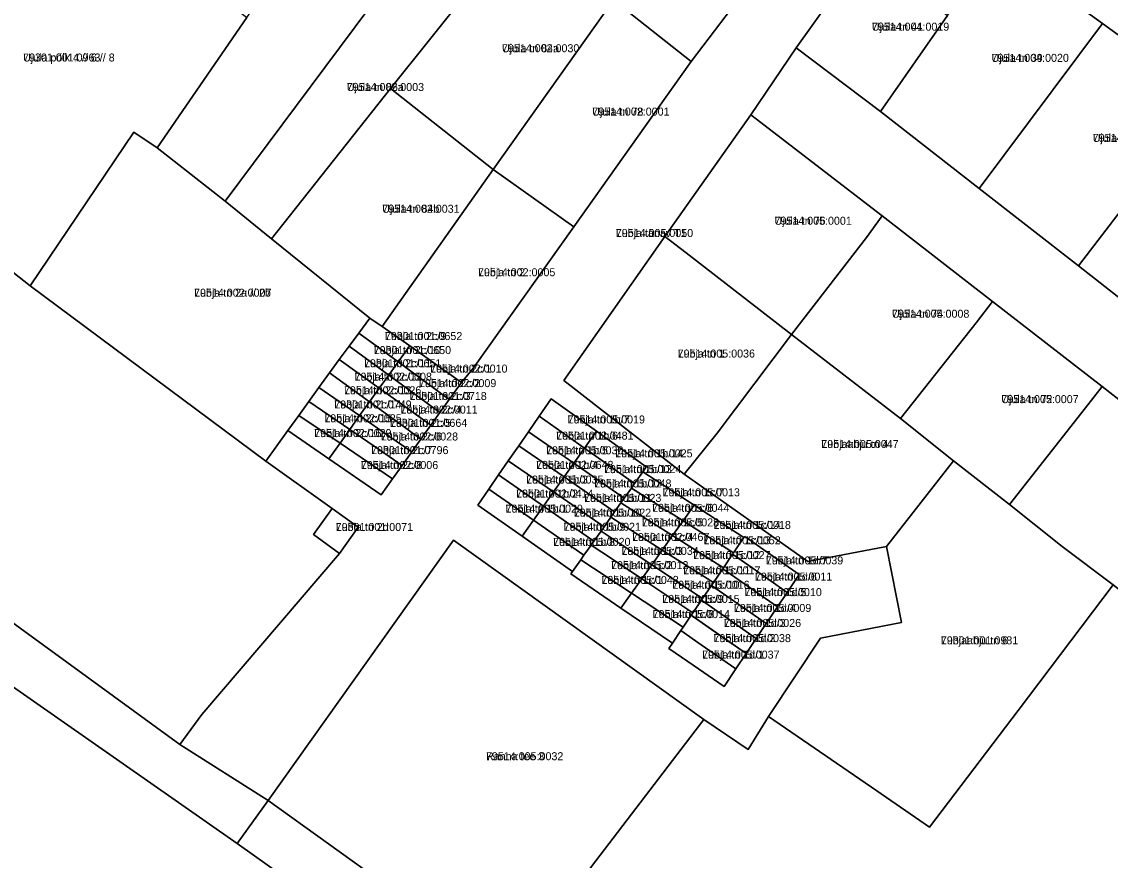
# Model space of a CAD drawing. Extents: x 643847 to 663718, y 6468443 to 6482775.
# Drawn here: x 658804.2 to 659008.3, y 6475317.4 to 6475474.7 of the extents above; entities that cross this region are included whole.
import ezdxf

# ---------------------------------------------------------------- set-up
doc = ezdxf.new("R2010")
doc.units = 0
for name, color, linetype in [('L_AADRESS', 7, 'Continuous'), ('PIIR', 7, 'Continuous'), ('TUNNUS', 7, 'Continuous')]:
    doc.layers.add(name, color=color, linetype=linetype)

msp = doc.modelspace()

# ---------------------------------------------------------------- linework, layer by layer
at = {"layer": 'PIIR'}
for points in [[(658903.12, 6475506.24), (658909.03, 6475501.67), (658938.48, 6475478.86), (658929.75, 6475467.3), (658915.17, 6475478.75), (658897.3, 6475492.6), (658893.25, 6475495.5), (658883.82, 6475502.92), (658872.1, 6475512.13), (658847.51, 6475531.57), (658829.91, 6475545.3), (658815.76, 6475556.38), (658803.24, 6475566.13), (658792.28, 6475571.1), (658740.5, 6475612.94), (658703.97, 6475630.67), (658726.86, 6475643.78), (658770.65, 6475609.92), (658790.16, 6475594.56), (658807.03, 6475581.47), (658833.15, 6475560.82), (658855.25, 6475543.34)], [(659043.29, 6475501.91), (659026.12, 6475480.33), (659043.72, 6475466.31), (659035.77, 6475455.51), (659027.57, 6475461.9), (659026.33, 6475460.28), (659006.84, 6475474.42), (658990.7, 6475486.13), (659016.36, 6475523.45)], [(658883.82, 6475502.92), (658878.53, 6475496.11), (658877.03, 6475490.67), (658876.61, 6475489.13), (658871.37, 6475482.68), (658872.59, 6475481.72), (658863.8, 6475469.81), (658842.34, 6475441.06), (658829.63, 6475451.05), (658846.46, 6475475.5), (658850.06, 6475480.71), (658872.1, 6475512.13)], [(658783.84, 6475486.29), (658802.33, 6475509.96), (658824.12, 6475492.84), (658846.46, 6475475.5), (658829.63, 6475451.05), (658825.25, 6475454.01), (658805.81, 6475425.22), (658784.17, 6475442.19), (658762.5, 6475459.06)], [(658897.3, 6475492.6), (658915.17, 6475478.75), (658892.6, 6475446.99), (658873.37, 6475462.18), (658887.98, 6475480.53)], [(658884.55, 6475484.04), (658887.98, 6475480.53), (658873.37, 6475462.18), (658851.05, 6475433.98), (658842.34, 6475441.06), (658863.8, 6475469.81), (658872.59, 6475481.72), (658871.37, 6475482.68), (658876.61, 6475489.13), (658877.03, 6475490.67)], [(658983.71, 6475443.47), (658965.26, 6475457.86), (658977.8, 6475475.92), (658986.84, 6475488.93), (658990.7, 6475486.13), (659006.84, 6475474.42)], [(658949.45, 6475469.83), (658962.37, 6475487.98), (658977.8, 6475475.92), (658965.26, 6475457.86)], [(658929.75, 6475467.3), (658926.39, 6475462.53), (658907.73, 6475436.27), (658892.6, 6475446.99), (658915.17, 6475478.75)], [(658983.71, 6475443.47), (659006.84, 6475474.42), (659026.33, 6475460.28), (659002.35, 6475428.92)], [(658720.67, 6475434.79), (658748.07, 6475469.79), (658762.5, 6475459.06), (658784.17, 6475442.19), (658805.81, 6475425.22), (658849.97, 6475392.28), (658862.4, 6475383.4), (658858.91, 6475378.55), (658863.81, 6475375.01), (658837.98, 6475344.76), (658833.9, 6475339.17), (658732.28, 6475413.16), (658727.2, 6475420.04)], [(658873.37, 6475462.18), (658892.6, 6475446.99), (658871.81, 6475417.56), (658869.5, 6475419.11), (658851.05, 6475433.98)], [(659002.35, 6475428.92), (659026.33, 6475460.28), (659027.57, 6475461.9), (659035.77, 6475455.51), (659046.96, 6475446.78), (659021.82, 6475413.71)], [(658965.56, 6475438.33), (658962.64, 6475434.25), (658948.52, 6475416.06), (658928.81, 6475431.4), (658924.79, 6475434.47), (658940.93, 6475457.25)], [(658829.63, 6475451.05), (658842.34, 6475441.06), (658851.05, 6475433.98), (658869.5, 6475419.11), (658867.43, 6475416.32), (658865.61, 6475413.86), (658863.77, 6475411.37), (658861.95, 6475408.85), (658859.96, 6475406.11), (658858.08, 6475403.5), (658856.2, 6475400.9), (658854.13, 6475398.03), (658849.97, 6475392.28), (658805.81, 6475425.22), (658825.25, 6475454.01)], [(658888.94, 6475409.83), (658886.68, 6475407.09), (658876.96, 6475413.95), (658871.81, 6475417.56), (658892.6, 6475446.99), (658907.73, 6475436.27)], [(658986.26, 6475422.23), (658983.15, 6475418.26), (658968.98, 6475400.29), (658948.52, 6475416.06), (658962.64, 6475434.25), (658965.56, 6475438.33)], [(658850.4, 6475328.67), (658844.61, 6475320.58), (658706.76, 6475416.96), (658720.67, 6475434.79), (658727.2, 6475420.04), (658732.28, 6475413.16), (658833.9, 6475339.17)], [(658905.87, 6475407.44), (658924.79, 6475434.47), (658928.81, 6475431.4), (658948.52, 6475416.06), (658934.62, 6475397.55), (658928.44, 6475389.88)], [(659006.77, 6475406.29), (659003.65, 6475402.28), (658989.42, 6475384.2), (658978.89, 6475392.37), (658968.98, 6475400.29), (658983.15, 6475418.26), (658986.26, 6475422.23)], [(658874.8, 6475410.93), (658867.43, 6475416.32), (658869.5, 6475419.11), (658871.81, 6475417.56), (658876.96, 6475413.95)], [(658874.8, 6475410.93), (658873.04, 6475408.46), (658865.61, 6475413.86), (658867.43, 6475416.32)], [(658948.52, 6475416.06), (658968.98, 6475400.29), (658978.89, 6475392.37), (658966.36, 6475376.3), (658951.64, 6475373.48), (658928.44, 6475389.88), (658934.62, 6475397.55)], [(658871.27, 6475405.99), (658863.77, 6475411.37), (658865.61, 6475413.86), (658873.04, 6475408.46)], [(658886.68, 6475407.09), (658884.37, 6475403.9), (658874.8, 6475410.93), (658876.96, 6475413.95)], [(658871.27, 6475405.99), (658869.44, 6475403.43), (658861.95, 6475408.85), (658863.77, 6475411.37)], [(658884.37, 6475403.9), (658882.62, 6475401.44), (658873.04, 6475408.46), (658874.8, 6475410.93)], [(658859.96, 6475406.11), (658861.95, 6475408.85), (658869.44, 6475403.43), (658867.58, 6475400.84)], [(658882.62, 6475401.44), (658880.94, 6475399.07), (658876.9, 6475401.96), (658871.27, 6475405.99), (658873.04, 6475408.46)], [(658867.58, 6475400.84), (658865.74, 6475398.26), (658858.08, 6475403.5), (658859.96, 6475406.11)], [(658871.27, 6475405.99), (658876.9, 6475401.96), (658880.94, 6475399.07), (658879.07, 6475396.46), (658875.04, 6475399.38), (658869.44, 6475403.43)], [(659027.37, 6475390.27), (659024.17, 6475386.3), (659010.07, 6475368.19), (659008.88, 6475369.12), (658999.28, 6475376.3), (658989.42, 6475384.2), (659003.65, 6475402.28), (659006.77, 6475406.29)], [(658856.2, 6475400.9), (658858.08, 6475403.5), (658865.74, 6475398.26), (658863.9, 6475395.69)], [(658867.58, 6475400.84), (658869.44, 6475403.43), (658875.04, 6475399.38), (658879.07, 6475396.46), (658877.37, 6475394.05), (658873.26, 6475396.89)], [(658949.98, 6475371.05), (658943.33, 6475375.7), (658939.77, 6475378.19), (658939.64, 6475378), (658930.33, 6475384.03), (658920.67, 6475390.29), (658921.33, 6475391.22), (658911.96, 6475397.93), (658903.49, 6475403.99), (658901.25, 6475400.75), (658899.23, 6475397.83), (658897.43, 6475395.19), (658895.45, 6475392.34), (658893.64, 6475389.72), (658891.82, 6475387.07), (658889.73, 6475384.04), (658898.05, 6475378.22), (658907.49, 6475371.61), (658907.15, 6475371.14), (658916.55, 6475364.75), (658926.21, 6475358.18), (658925.53, 6475357.17), (658929.1, 6475354.7), (658935.9, 6475350.01), (658938.12, 6475353.32), (658940.04, 6475356.2), (658941.93, 6475359.02), (658943.81, 6475361.84), (658945.9, 6475364.97), (658947.71, 6475367.68)], [(658911.96, 6475397.93), (658909.73, 6475394.76), (658901.25, 6475400.75), (658903.49, 6475403.99)], [(658863.9, 6475395.69), (658861.79, 6475392.73), (658854.13, 6475398.03), (658856.2, 6475400.9)], [(658877.37, 6475394.05), (658875.58, 6475391.52), (658871.48, 6475394.33), (658865.74, 6475398.26), (658867.58, 6475400.84), (658873.26, 6475396.89)], [(658907.72, 6475391.93), (658899.23, 6475397.83), (658901.25, 6475400.75), (658909.73, 6475394.76)], [(658865.74, 6475398.26), (658871.48, 6475394.33), (658875.58, 6475391.52), (658873.77, 6475388.98), (658863.9, 6475395.69)], [(658907.72, 6475391.93), (658905.91, 6475389.35), (658897.43, 6475395.19), (658899.23, 6475397.83)], [(658921.33, 6475391.22), (658920.67, 6475390.29), (658919.13, 6475388.11), (658909.73, 6475394.76), (658911.96, 6475397.93)], [(658873.77, 6475388.98), (658871.63, 6475385.96), (658861.79, 6475392.73), (658863.9, 6475395.69)], [(658903.91, 6475386.52), (658895.45, 6475392.34), (658897.43, 6475395.19), (658905.91, 6475389.35)], [(658919.13, 6475388.11), (658918.53, 6475387.26), (658917.19, 6475385.36), (658907.72, 6475391.93), (658909.73, 6475394.76)], [(658895.45, 6475392.34), (658903.91, 6475386.52), (658902.03, 6475383.86), (658893.64, 6475389.72)], [(658966.36, 6475376.3), (658978.89, 6475392.37), (658989.42, 6475384.2), (658999.28, 6475376.3), (659008.88, 6475369.12), (658991.03, 6475345.55), (658974.41, 6475323.68), (658964.52, 6475330.47), (658944.23, 6475344.44), (658953.98, 6475359.09), (658969.14, 6475362.06)], [(658905.91, 6475389.35), (658907.72, 6475391.93), (658917.19, 6475385.36), (658916.57, 6475384.49), (658915.39, 6475382.81)], [(658930.33, 6475384.03), (658928.25, 6475381.12), (658918.53, 6475387.26), (658919.13, 6475388.11), (658920.67, 6475390.29)], [(658891.82, 6475387.07), (658893.64, 6475389.72), (658902.03, 6475383.86), (658900.17, 6475381.23)], [(658915.39, 6475382.81), (658914.68, 6475381.8), (658913.4, 6475379.98), (658903.91, 6475386.52), (658905.91, 6475389.35)], [(658900.17, 6475381.23), (658898.05, 6475378.22), (658889.73, 6475384.04), (658891.82, 6475387.07)], [(658913.4, 6475379.98), (658912.84, 6475379.2), (658911.48, 6475377.27), (658902.03, 6475383.86), (658903.91, 6475386.52)], [(658916.57, 6475384.49), (658917.19, 6475385.36), (658918.53, 6475387.26), (658928.25, 6475381.12), (658926.26, 6475378.34)], [(658926.26, 6475378.34), (658924.33, 6475375.64), (658914.68, 6475381.8), (658915.39, 6475382.81), (658916.57, 6475384.49)], [(658862.4, 6475383.4), (658867.3, 6475379.9), (658863.81, 6475375.01), (658858.91, 6475378.55)], [(658911.48, 6475377.27), (658910.98, 6475376.55), (658909.64, 6475374.65), (658900.17, 6475381.23), (658902.03, 6475383.86)], [(658939.64, 6475378), (658937.7, 6475375.14), (658928.25, 6475381.12), (658930.33, 6475384.03)], [(658909.64, 6475374.65), (658909.04, 6475373.81), (658907.49, 6475371.61), (658898.05, 6475378.22), (658900.17, 6475381.23)], [(658916.83, 6475376.53), (658912.84, 6475379.2), (658913.4, 6475379.98), (658914.68, 6475381.8), (658924.33, 6475375.64), (658922.34, 6475372.87)], [(658926.26, 6475378.34), (658928.25, 6475381.12), (658937.7, 6475375.14), (658937.49, 6475374.83), (658935.78, 6475372.3)], [(658910.98, 6475376.55), (658911.48, 6475377.27), (658912.84, 6475379.2), (658916.83, 6475376.53), (658922.34, 6475372.87), (658920.46, 6475370.24), (658914.97, 6475373.91)], [(658935.78, 6475372.3), (658935.66, 6475372.13), (658933.9, 6475369.52), (658924.33, 6475375.64), (658926.26, 6475378.34)], [(658939.77, 6475378.19), (658943.33, 6475375.7), (658949.98, 6475371.05), (658947.71, 6475367.68), (658941.34, 6475372.14), (658937.49, 6475374.83), (658937.7, 6475375.14), (658939.64, 6475378)], [(658895.65, 6475296.17), (658850.4, 6475328.67), (658885.19, 6475377.46), (658932.14, 6475343.82)], [(658920.46, 6475370.24), (658918.55, 6475367.56), (658909.04, 6475373.81), (658909.64, 6475374.65), (658910.98, 6475376.55), (658914.97, 6475373.91)], [(658933.9, 6475369.52), (658933.55, 6475369.01), (658931.86, 6475366.52), (658922.34, 6475372.87), (658924.33, 6475375.64)], [(658947.71, 6475367.68), (658945.9, 6475364.97), (658935.66, 6475372.13), (658935.78, 6475372.3), (658937.49, 6475374.83), (658941.34, 6475372.14)], [(658909.04, 6475373.81), (658918.55, 6475367.56), (658916.55, 6475364.75), (658907.15, 6475371.14), (658907.49, 6475371.61)], [(658931.86, 6475366.52), (658931.66, 6475366.21), (658930.06, 6475363.86), (658920.46, 6475370.24), (658922.34, 6475372.87)], [(658945.9, 6475364.97), (658943.81, 6475361.84), (658933.55, 6475369.01), (658933.9, 6475369.52), (658935.66, 6475372.13)], [(658930.06, 6475363.86), (658929.75, 6475363.4), (658928.26, 6475361.19), (658918.55, 6475367.56), (658920.46, 6475370.24)], [(658940.45, 6475338.24), (658944.23, 6475344.44), (658964.52, 6475330.47), (658974.41, 6475323.68), (658991.03, 6475345.55), (659008.88, 6475369.12), (659010.07, 6475368.19), (659032.59, 6475350.12), (659041.5, 6475341.76), (659055.92, 6475329), (659077.17, 6475314.37), (659079.37, 6475312.53), (659070.27, 6475300.01), (659061.01, 6475287.27), (659048.52, 6475270.42), (659041.2, 6475260.93), (659007.17, 6475220.53), (658954.4, 6475255.7), (658895.65, 6475296.17), (658932.14, 6475343.82)], [(658943.81, 6475361.84), (658941.93, 6475359.02), (658931.66, 6475366.21), (658931.86, 6475366.52), (658933.55, 6475369.01)], [(658928.26, 6475361.19), (658927.81, 6475360.53), (658926.21, 6475358.18), (658916.55, 6475364.75), (658918.55, 6475367.56)], [(658941.93, 6475359.02), (658940.04, 6475356.2), (658929.75, 6475363.4), (658930.06, 6475363.86), (658931.66, 6475366.21)], [(658929.75, 6475363.4), (658933.57, 6475360.73), (658940.04, 6475356.2), (658938.12, 6475353.32), (658931.63, 6475357.86), (658927.81, 6475360.53), (658928.26, 6475361.19)], [(658927.81, 6475360.53), (658931.63, 6475357.86), (658938.12, 6475353.32), (658935.9, 6475350.01), (658929.1, 6475354.7), (658925.53, 6475357.17), (658926.21, 6475358.18)], [(659048.55, 6475194.44), (659061, 6475187.13), (659069.04, 6475168.09), (659121.3, 6475130.34), (659146.92, 6475109.22), (659197.52, 6475047.72), (659201.2, 6475043.26), (659194.34, 6475036.66), (659189.25, 6475041.65), (659188.32, 6475043.27), (659178.8, 6475059.95), (659140.12, 6475104.91), (659123.4, 6475121.38), (659041.6, 6475180.98), (658988.03, 6475219.15), (658929.5, 6475260.19), (658844.61, 6475320.58), (658850.4, 6475328.67), (658895.65, 6475296.17), (658954.4, 6475255.7), (659007.17, 6475220.53), (659009, 6475219.31), (659019.99, 6475212.39), (659033.17, 6475204.11)]]:
    msp.add_lwpolyline(points, close=True, dxfattribs=at)
for points in [[(658962.37, 6475487.98), (658949.45, 6475469.83), (658940.93, 6475457.25), (658924.79, 6475434.47), (658905.87, 6475407.44), (658928.44, 6475389.88), (658951.64, 6475373.48), (658966.36, 6475376.3), (658969.14, 6475362.06), (658953.98, 6475359.09), (658944.23, 6475344.44), (658940.45, 6475338.24), (658932.14, 6475343.82), (658885.19, 6475377.46), (658850.4, 6475328.67), (658833.9, 6475339.17), (658837.98, 6475344.76), (658863.81, 6475375.01), (658867.3, 6475379.9), (658862.4, 6475383.4), (658849.97, 6475392.28), (658854.13, 6475398.03), (658861.79, 6475392.73), (658871.63, 6475385.96), (658873.77, 6475388.98), (658875.58, 6475391.52), (658877.37, 6475394.05), (658879.07, 6475396.46), (658880.94, 6475399.07), (658882.62, 6475401.44), (658884.37, 6475403.9), (658886.68, 6475407.09), (658888.94, 6475409.83), (658907.73, 6475436.27), (658926.39, 6475462.53), (658929.75, 6475467.3), (658938.48, 6475478.86)], [(659027.37, 6475390.27), (659006.77, 6475406.29), (658986.26, 6475422.23), (658965.56, 6475438.33), (658940.93, 6475457.25), (658949.45, 6475469.83), (658965.26, 6475457.86), (658983.71, 6475443.47), (659002.35, 6475428.92), (659021.82, 6475413.71)], [(658706.76, 6475416.96), (658844.61, 6475320.58), (658929.5, 6475260.19), (658988.03, 6475219.15), (659041.6, 6475180.98), (659123.4, 6475121.38)]]:
    msp.add_lwpolyline(points, dxfattribs=at)

# ---------------------------------------------------------------- texts
at = {"layer": 'L_AADRESS'}
for s, p in [('Ujula tn 41', (658963.62, 6475473.05)), ('Ujula tn 84a', (658894.27, 6475469.01)), ('Ujula põik 4 // 6 // 8', (658804.48, 6475467.27)), ('Ujula tn 39', (658986.05, 6475467.2)), ('Ujula tn 86a', (658865.16, 6475461.73)), ('Ujula tn 78', (658911.18, 6475457.12)), ('Ujula tn 33', (659005.02, 6475452.2)), ('Ujula tn 84b', (658871.82, 6475438.9)), ('Ujula tn 76', (658945.35, 6475436.65)), ('Lubja tänav T1', (658915.61, 6475434.35)), ('Lubja tn 2', (658889.77, 6475426.99)), ('Lubja tn 2a // 2b', (658836.54, 6475423.15)), ('Ujula tn 74', (658967.39, 6475419.21)), ('Lubja tn 2c/9', (658872.32, 6475415.02)), ('Lubja tn 2c/10', (658870.22, 6475412.39)), ('Lubja tn 1', (658927.2, 6475411.74)), ('Lubja tn 2c/11', (658868.4, 6475409.92)), ('Lubja tn 2c/12', (658866.63, 6475407.4)), ('Lubja tn 2c/1', (658880.8, 6475408.92)), ('Lubja tn 2c/2', (658878.7, 6475406.19)), ('Lubja tn 2c/13', (658864.64, 6475404.85)), ('Lubja tn 2c/3', (658876.91, 6475403.77)), ('Ujula tn 72', (658987.88, 6475403.19)), ('Lubja tn 2c/14', (658862.82, 6475402.19)), ('Lubja tn 2c/4', (658875.21, 6475401.23)), ('Lubja tn 2c/15', (658860.96, 6475399.6)), ('Lubja tn 1b/7', (658906.57, 6475399.38)), ('Lubja tn 2c/16', (658859.06, 6475396.82)), ('Lubja tn 2c/5', (658873.26, 6475398.74)), ('Lubja tn 2c/6', (658871.53, 6475396.18)), ('Lubja tn 1b/6', (658904.43, 6475396.34)), ('Lubja tn 2c/7', (658869.73, 6475393.62)), ('Lubja tn 1b/5', (658902.54, 6475393.59)), ('Lubja tn 1b/14', (658915.5, 6475393.02)), ('Lubjaahju tn 4', (658954.13, 6475394.77)), ('Lubja tn 2c/8', (658867.81, 6475390.83)), ('Lubja tn 1b/4', (658900.67, 6475390.86)), ('Lubja tn 1b/13', (658913.39, 6475390.06)), ('Lubja tn 1b/3', (658898.79, 6475388.1)), ('Lubja tn 1b/12', (658911.54, 6475387.37)), ('Lubja tn 1b/2', (658896.91, 6475385.48)), ('Lubja tn 1b/11', (658909.65, 6475384.67)), ('Lubja tn 1c/7', (658924.37, 6475385.71)), ('Lubja tn 1b/1', (658894.94, 6475382.65)), ('Lubja tn 1c/6', (658922.41, 6475382.8)), ('Lubja tn 1b/10', (658907.73, 6475381.9)), ('Lubja tn 2d', (658863.09, 6475379.21)), ('Lubja tn 1b/9', (658905.82, 6475379.25)), ('Lubja tn 1c/5', (658920.47, 6475380.07)), ('Lubja tn 1c/14', (658933.93, 6475379.59)), ('Lubja tn 1b/8', (658903.86, 6475376.42)), ('Lubja tn 1c/4', (658918.65, 6475377.34)), ('Lubja tn 1c/13', (658932.02, 6475376.71)), ('Lubja tn 1c/3', (658916.65, 6475374.72)), ('Lubja tn 1c/12', (658930.11, 6475373.93)), ('Lubja tn 1d/7', (658943.74, 6475372.94)), ('Lubja tn 1c/2', (658914.73, 6475372.05)), ('Lubja tn 1c/11', (658928.24, 6475371.08)), ('Lubja tn 1c/1', (658912.91, 6475369.28)), ('Lubja tn 1c/10', (658926.19, 6475368.37)), ('Lubja tn 1d/6', (658941.69, 6475369.9)), ('Lubja tn 1d/5', (658939.73, 6475366.99)), ('Lubja tn 1c/9', (658924.32, 6475365.71)), ('Lubja tn 1c/8', (658922.51, 6475362.87)), ('Lubja tn 1d/4', (658937.75, 6475364.02)), ('Lubja tn 1d/3', (658935.85, 6475361.21)), ('Lubja tn 1d/2', (658933.93, 6475358.36)), ('Lubjaahju tn 6', (658976.55, 6475357.94)), ('Lubja tn 1d/1', (658931.8, 6475355.27)), ('Ranna tee 3', (658891.27, 6475336.21))]:
    msp.add_text(s, height=1.5, dxfattribs=at).set_placement(p)
at = {"layer": 'TUNNUS'}
for s, p in [('79514:004:0019', (658963.62, 6475473.05)), ('79514:002:0030', (658894.27, 6475469.01)), ('79301:001:0963', (658804.48, 6475467.27)), ('79514:004:0020', (658986.05, 6475467.2)), ('79514:002:0003', (658865.16, 6475461.73)), ('79514:002:0001', (658911.18, 6475457.12)), ('79514:004:0018', (659005.02, 6475452.2)), ('79514:002:0031', (658871.82, 6475438.9)), ('79514:005:0001', (658945.35, 6475436.65)), ('79514:005:0050', (658915.61, 6475434.35)), ('79514:002:0005', (658889.77, 6475426.99)), ('79514:002:0007', (658836.54, 6475423.15)), ('79514:005:0008', (658967.39, 6475419.21)), ('79301:001:0652', (658872.32, 6475415.02)), ('79301:001:0650', (658870.22, 6475412.39)), ('79514:005:0036', (658927.2, 6475411.74)), ('79301:001:0651', (658868.4, 6475409.92)), ('79514:002:0008', (658866.63, 6475407.4)), ('79514:002:0010', (658880.8, 6475408.92)), ('79514:002:0009', (658878.7, 6475406.19)), ('79514:002:0026', (658864.64, 6475404.85)), ('79301:001:0718', (658876.91, 6475403.77)), ('79514:005:0007', (658987.88, 6475403.19)), ('79301:001:0749', (658862.82, 6475402.19)), ('79514:002:0011', (658875.21, 6475401.23)), ('79514:002:0025', (658860.96, 6475399.6)), ('79514:005:0019', (658906.57, 6475399.38)), ('79301:001:0664', (658873.26, 6475398.74)), ('79514:002:0029', (658859.06, 6475396.82)), ('79514:002:0028', (658871.53, 6475396.18)), ('79501:002:0481', (658904.43, 6475396.34)), ('79301:001:0796', (658869.73, 6475393.62)), ('79514:005:0030', (658902.54, 6475393.59)), ('79514:005:0025', (658915.5, 6475393.02)), ('79514:005:0047', (658954.13, 6475394.77)), ('79514:002:0006', (658867.81, 6475390.83)), ('79501:002:0648', (658900.67, 6475390.86)), ('79514:005:0024', (658913.39, 6475390.06)), ('79514:005:0035', (658898.79, 6475388.1)), ('79514:005:0048', (658911.54, 6475387.37)), ('79501:002:0414', (658896.91, 6475385.48)), ('79514:005:0023', (658909.65, 6475384.67)), ('79514:005:0013', (658924.37, 6475385.71)), ('79514:005:0029', (658894.94, 6475382.65)), ('79514:005:0044', (658922.41, 6475382.8)), ('79514:005:0022', (658907.73, 6475381.9)), ('79301:001:0071', (658863.09, 6475379.21)), ('79514:005:0021', (658905.82, 6475379.25)), ('79514:005:0028', (658920.47, 6475380.07)), ('79514:005:0018', (658933.93, 6475379.59)), ('79501:002:0467', (658918.65, 6475377.34)), ('79514:005:0052', (658932.02, 6475376.71)), ('79514:005:0020', (658903.86, 6475376.42)), ('79514:005:0034', (658916.65, 6475374.72)), ('79514:005:0027', (658930.11, 6475373.93)), ('79514:005:0039', (658943.74, 6475372.94)), ('79514:005:0012', (658914.73, 6475372.05)), ('79514:005:0017', (658928.24, 6475371.08)), ('79514:005:0043', (658912.91, 6475369.28)), ('79514:005:0016', (658926.19, 6475368.37)), ('79514:005:0011', (658941.69, 6475369.9)), ('79514:005:0010', (658939.73, 6475366.99)), ('79514:005:0015', (658924.32, 6475365.71)), ('79514:005:0014', (658922.51, 6475362.87)), ('79514:005:0009', (658937.75, 6475364.02)), ('79514:005:0026', (658935.85, 6475361.21)), ('79514:005:0038', (658933.93, 6475358.36)), ('79301:001:0981', (658976.55, 6475357.94)), ('79514:005:0037', (658931.8, 6475355.27)), ('79514:005:0032', (658891.27, 6475336.21))]:
    msp.add_text(s, height=1.5, dxfattribs=at).set_placement(p)

doc.saveas('drawing.dxf')
